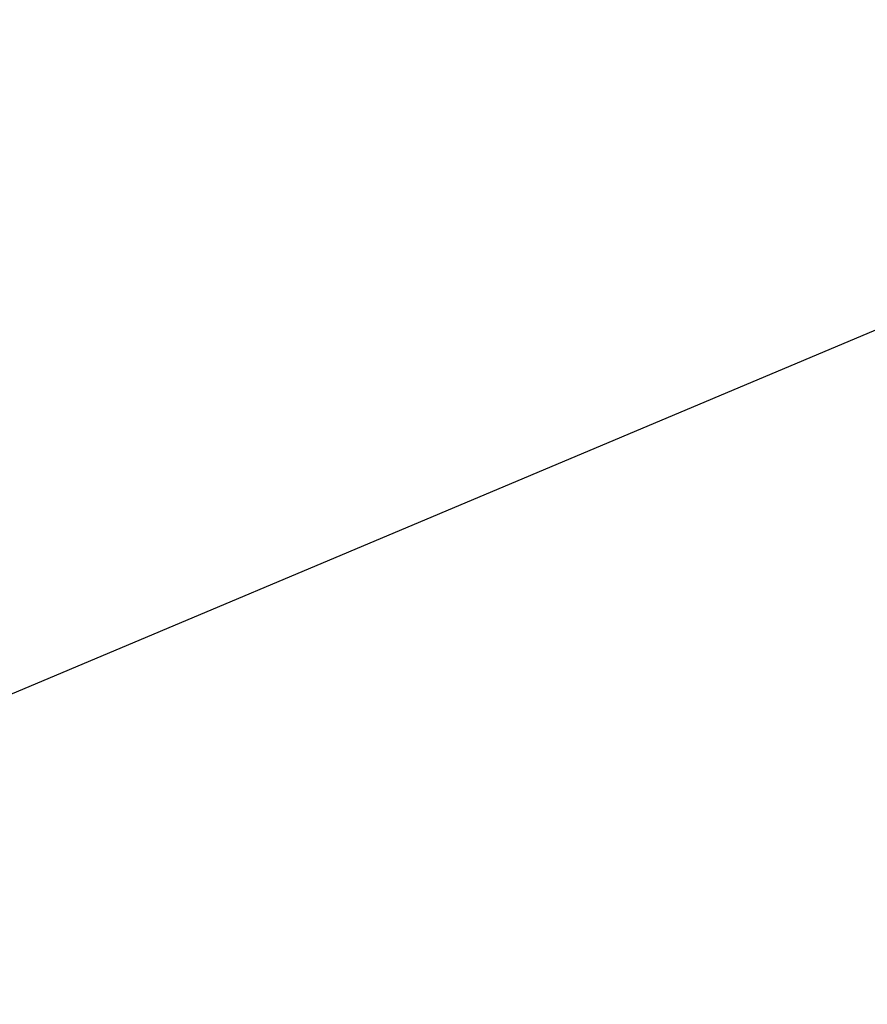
# Model space of a CAD drawing. Header units: metres. Extents: x 163628 to 167855, y 402678 to 405435.
# Tile 564 of 656: x 167408.758 to 167409.258, y 404859.908 to 404860.489. Entities that reach past the tile are written whole.
import ezdxf
from ezdxf import colors
from ezdxf.entities.mleader import LeaderData, LeaderLine
from ezdxf.math import Vec2, Vec3

# ---------------------------------------------------------------- set-up
doc = ezdxf.new("R2010")
doc.units = ezdxf.units.M
doc.layers.add('X-CA190022.004-UO-DWM_Snelfietsroute$0$N-WE-GW-BERM-G', color=125, linetype='Continuous', lineweight=25)
doc.layers.add('X-CA190022.004-UO-TXT_Tekst 1op200$0$X-XX-AL-T25- LEADER BOVENGROND EN ONDERGRONDSE INFRA', color=7, linetype='Continuous', lineweight=25)
doc.styles.add('X-CA190022.004-UO-TXT_Tekst 1op200$0$NLCS-ISO-M200-T25', font='NLCS-ISO.ttf', dxfattribs={"height": 0.5})

msp = doc.modelspace()

# ---------------------------------------------------------------- linework, layer by layer
at = {"layer": 'X-CA190022.004-UO-DWM_Snelfietsroute$0$N-WE-GW-BERM-G', "flags": 128}
msp.add_lwpolyline([(167397.51352, 404855.36775, 0.035036), (167409.50354, 404863.49893), (167411.61752, 404865.15989)], format="xyb", dxfattribs=at)
at = {"layer": 'X-CA190022.004-UO-DWM_Snelfietsroute$0$N-WE-GW-BERM-G', "elevation": 9.22513, "flags": 128}
msp.add_lwpolyline([(167404.32532, 404857.05182), (167405.09845, 404857.79632), (167405.73084, 404858.27777), (167406.0112, 404858.33457), (167406.96953, 404858.81189), (167407.80536, 404859.46294), (167408.68012, 404860.06066), (167409.54692, 404860.42573)], dxfattribs=at)

# ---------------------------------------------------------------- next in the draw order: leaders
at = {"layer": 'X-CA190022.004-UO-TXT_Tekst 1op200$0$X-XX-AL-T25- LEADER BOVENGROND EN ONDERGRONDSE INFRA'}
ml = msp.add_multileader_mtext('Standard', dxfattribs=at)
ml.set_content('Fietspad aansluiten \\Pop bestaand.', color=256, style='X-CA190022.004-UO-TXT_Tekst 1op200$0$NLCS-ISO-M200-T25')
ml.set_leader_properties(color=256, linetype='ByLayer', lineweight=-1)
ml.build(insert=Vec2(0, 0))
ml.multileader.update_dxf_attribs({"text_left_attachment_type": 5, "text_right_attachment_type": 5, "dogleg_length": 0.5, "arrow_head_size": 0.5})
ctx = ml.context
ctx.base_point, ctx.char_height, ctx.arrow_head_size, ctx.landing_gap_size, ctx.plane_origin, ctx.plane_x_axis, ctx.plane_y_axis = Vec3(167409.61004, 404857.40201), 0.5, 0.5, 0.18, Vec3(167419.55918, 404845.74429), Vec3(0.78715, 0.616761), Vec3(-0.616761, 0.78715)
ctx.left_attachment, ctx.right_attachment = 5, 5
notes = []
notes.append((ctx, [(0, (1, 1, 0), (167414.89182, 404861.54047), (-0.78715, -0.616761), 0.5, [(0, [(167410.92618, 404867.6518)], 0, [])])]))
ctx.mtext.insert, ctx.mtext.text_direction, ctx.mtext.rotation, ctx.mtext.width, ctx.mtext.defined_height, ctx.mtext.flow_direction = Vec3(167408.83687, 404858.68063), Vec3(0.78715, 0.616761), 0.664621, 5.8910955, 4.07472, 5
ctx.mtext.has_bg_fill, ctx.mtext.bg_color, ctx.mtext.bg_scale_factor, ctx.mtext.bg_transparency, ctx.mtext.use_window_bg_color = 1, -1027028792, 1.5, 0, 1
for ctx, leaders in notes:
    for number, flags, end, landing, length, lines in leaders:
        leader = LeaderData()
        leader.index, (leader.has_last_leader_line, leader.has_dogleg_vector, leader.attachment_direction) = number, flags
        leader.last_leader_point, leader.dogleg_vector, leader.dogleg_length = Vec3(end), Vec3(landing), length
        for number, points, colour, breaks in lines:
            line = LeaderLine()
            line.index, line.vertices, line.color, line.breaks = number, Vec3.list(points), colors.encode_raw_color(colour), breaks
            leader.lines.append(line)
        ctx.leaders.append(leader)

doc.saveas('drawing.dxf')
